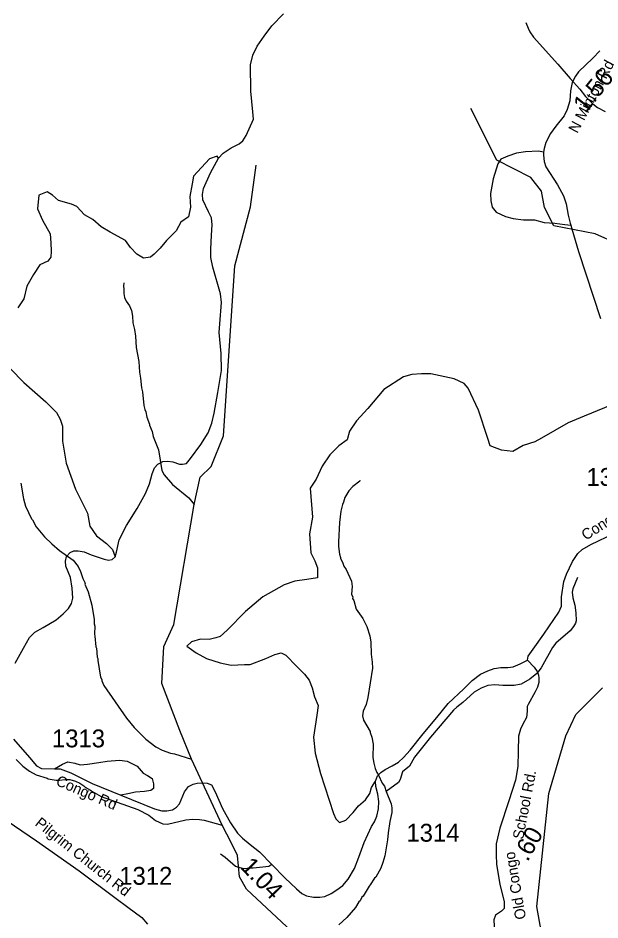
# Model space of a CAD drawing. Extents: x 1248089 to 1457196, y 820910 to 988753.
# Drawn here: x 1327290 to 1331365, y 882128 to 888444 of the extents above; entities that cross this region are included whole.
import ezdxf

# ---------------------------------------------------------------- set-up
doc = ezdxf.new("R2010")
doc.units = 0
for name, color, linetype in [('Exist Hydrographic Creek Single Shore', 7, 'Continuous'), ('Exist Hydrographic Misc Water Feature', 7, 'Continuous'), ('Exist Road Non-System Type 51', 7, 'Continuous'), ('Exist Road Secondary Type 41 Attributed', 7, 'Continuous'), ('Exist Road Secondary Type 51 Attributed', 7, 'Continuous'), ('Exist Road Secondary Type 51 Label', 7, 'Continuous'), ('Prop GRAU CAT1 Cell', 7, 'Continuous'), ('Prop Lane Lines', 7, 'Continuous')]:
    doc.layers.add(name, color=color, linetype=linetype)

msp = doc.modelspace()

# ---------------------------------------------------------------- linework, layer by layer
at = {"layer": 'Exist Hydrographic Creek Single Shore'}
msp.add_lwpolyline([(1335252.6, 886666.9), (1334784.6, 886627.1), (1334682.6, 886563.4), (1334588.6, 886463.5), (1334445.6, 886400.8), (1334028.6, 886386.1), (1333499.5, 886249), (1333132.6, 886223.6), (1332760.5, 886365.7), (1332193.6, 886738.2), (1332020.5, 886800.7), (1331644.5, 886791.8), (1331331.5, 886932.8), (1331040.5, 886987.9), (1330976.5, 887117.1), (1330954.5, 887232.5), (1330881.5, 887325.9), (1330642.5, 887448.9), (1330459.5, 887810.4)], dxfattribs=at)
at = {"layer": 'Exist Hydrographic Misc Water Feature'}
for points in [[(1330844.7, 888412), (1330862.2, 888371.8), (1330872.9, 888347.2), (1330899.9, 888308.5), (1331070.7, 888121.5), (1331155.9, 888019.1), (1331223.8, 887945.2), (1331264.4, 887894), (1331314.9, 887842.6), (1331346.3, 887817.7), (1331401.6, 887790.1)], [(1329241.3, 882015.7), (1328889.5, 882343.1), (1328841.6, 882429.4), (1328827.5, 882580.7), (1328783.7, 882667), (1328718.4, 882791.6), (1328505.7, 883255.4), (1328423.5, 883455.5), (1328297.5, 883783), (1328311.5, 884042.1), (1328381.5, 884198.3), (1328523.7, 885036.5), (1328564.4, 885228.7), (1328641.4, 885302.6), (1328729.5, 885517.5), (1328807.4, 886707.6), (1328917.4, 887122.4), (1328957.4, 887413.7)], [(1328030.3, 886590), (1328027.6, 886566), (1328031.1, 886545.9), (1328030.2, 886514), (1328035.4, 886485.8), (1328046.7, 886461.5), (1328069.8, 886428.8), (1328084.9, 886396.4), (1328091.8, 886356.3), (1328094.5, 886310.2), (1328105.1, 886263.9), (1328111.8, 886215.7), (1328117.7, 886137.6), (1328134.9, 886039.1), (1328140.7, 885963), (1328147.6, 885922.8), (1328153.7, 885854.6), (1328160.9, 885826.4), (1328170.3, 885730.2), (1328177.4, 885702), (1328184.9, 885685.7), (1328192, 885649.5), (1328210.5, 885601), (1328210.3, 885593.1), (1328229.1, 885548.6), (1328236.1, 885512.4), (1328273.5, 885419.3), (1328297.5, 885274.6), (1328312.6, 885244.3), (1328370.8, 885178.5), (1328486.2, 885085.2), (1328523.7, 885036.5)], [(1329686.1, 885206.5), (1329683.9, 885200.6), (1329634.9, 885164), (1329606, 885132.8), (1329578.7, 885085.6), (1329569.7, 885054), (1329561.3, 885038.2), (1329549.9, 884990.5), (1329539.7, 884910.8), (1329534, 884775), (1329535, 884743), (1329541.5, 884688.9), (1329548.9, 884666.6), (1329548.6, 884658.6), (1329561.9, 884634.2), (1329571.2, 884606), (1329586.5, 884581.6), (1329624.3, 884500.5), (1329629.2, 884464.3), (1329625.7, 884410.5), (1329633.1, 884388.3), (1329632.9, 884380.3), (1329640.5, 884366.1), (1329658.7, 884303.6), (1329704.9, 884238.3), (1329731.3, 884183.5), (1329753.5, 884116.9), (1329760.2, 884072.7), (1329761.9, 883988.7), (1329770.3, 883932.4), (1329771.2, 883892.5), (1329739.3, 883685.5), (1329728, 883637.8), (1329706.7, 883590.4), (1329701.8, 883558.5), (1329708.9, 883526.3), (1329754.7, 883449), (1329754.5, 883441), (1329767.6, 883408.7), (1329776.2, 883360.4), (1329773.6, 883266.5), (1329780.4, 883226.4), (1329791.4, 883188.1), (1329802.6, 883159.8), (1329814.2, 883143.4), (1329840.5, 883086.7), (1329855.9, 883064.2), (1329867.3, 883027.2)], [(1327310.6, 885187.3), (1327327.5, 885076.7), (1327342, 885026.4), (1327383.6, 884937.2), (1327391.4, 884929), (1327418, 884880.2), (1327476, 884810.6), (1327526.7, 884761.1), (1327581.4, 884715.5), (1327675.6, 884646.8), (1327710.3, 884603.9), (1327727.3, 884567.4), (1327743.9, 884518.9), (1327759, 884486.5), (1327758.8, 884478.5), (1327781.4, 884425.8), (1327806.8, 884333.1), (1327823.9, 884232.6), (1327823, 884200.7), (1327826.6, 884184.6), (1327825, 884130.6), (1327828.6, 884116.6), (1327834.5, 884040.4), (1327838.3, 884032.3), (1327844.5, 883968.1), (1327848.3, 883960), (1327847.8, 883944), (1327868.5, 883827.6), (1327876.1, 883811.2), (1327875.9, 883803.3), (1327891, 883770.9), (1328048.7, 883542.4), (1328102.8, 883476.8), (1328184.5, 883394.5), (1328255, 883340.5), (1328298.4, 883317.3), (1328357.8, 883295.5), (1328385.7, 883290.7), (1328505.7, 883255.4)], [(1331207.7, 884526.7), (1331175.4, 884447.6), (1331170.8, 884423.8), (1331173.6, 884383.8), (1331188.1, 884331.4), (1331194.7, 884279.2), (1331197.1, 884223.1), (1331192.6, 884207.2), (1331180, 884183.6), (1331155.1, 884152.4), (1331056.7, 884067.3), (1331031.8, 884036), (1330951.8, 883894.3), (1330922.7, 883855.1), (1330873.5, 883814.6), (1330812.4, 883780.4), (1330764.2, 883769.7), (1330684.1, 883770), (1330628.2, 883773.7), (1330580, 883769.1), (1330533.6, 883752.4), (1330484.8, 883723.9), (1330404.7, 883652.2), (1330361.7, 883619.4), (1330339.1, 883596.2), (1330177.7, 883408.8), (1330065.8, 883268.2), (1330030, 883205.2), (1329982.8, 883166.6), (1329965.3, 883111.1), (1329952.8, 883091.4), (1329867.3, 883027.2)], [(1331367.6, 880970.4), (1331272.6, 881211.9), (1331111.6, 881451.4), (1330965.6, 881986.2), (1330921.6, 882223.5), (1331006.6, 883012.9), (1331124.6, 883417.7), (1331194.5, 883567.3), (1331382.6, 883753.9)], [(1327276.1, 883250.8), (1327322.9, 883205.5), (1327369.8, 883170.2), (1327417.2, 883144.7), (1327494.5, 883120.5), (1327500.3, 883116.3), (1327556.1, 883106.8), (1327580.1, 883106.1), (1327620.3, 883112.9), (1327652.3, 883112), (1327692.1, 883100.8), (1327721.6, 883086), (1327751.1, 883067.1), (1327758.9, 883058.9), (1327798.3, 883037.8), (1327806.1, 883029.6), (1327873.1, 882993.6), (1328128.6, 882902.3), (1328205.5, 882862.1), (1328252.5, 882824.7), (1328303.8, 882801.3), (1328335.8, 882798.3), (1328464.8, 882830.6), (1328512.9, 882833.2), (1328560.9, 882831.8), (1328592.8, 882826.9), (1328718.4, 882791.6)], [(1329867.3, 883027.2), (1329902.5, 882940.9), (1329907.7, 882912.8), (1329906.8, 882880.8), (1329893, 882817.3), (1329880.8, 882737.6), (1329877.4, 882689.7), (1329858.2, 882578.4), (1329844.9, 882530.7), (1329829.8, 882491.2), (1329794.1, 882428.3), (1329785.8, 882420.5), (1329756.4, 882373.3), (1329748.2, 882365.6), (1329706.2, 882294.8), (1329698, 882287.1), (1329685.3, 882263.4), (1329677.1, 882255.7), (1329652, 882216.5), (1329592, 882146.2), (1329536.5, 882093.8)]]:
    msp.add_lwpolyline(points, dxfattribs=at)
at = {"layer": 'Exist Road Non-System Type 51'}
for points in [[(1328692.9, 887462.9), (1328684.1, 887477.5), (1328630, 887456.7), (1328517.6, 887335.9), (1328509.3, 887281.8), (1328492.6, 887194.3), (1328496.8, 887119.3), (1328484.3, 887052.7), (1328430.2, 887015.2), (1328396.9, 886952.7), (1328330.3, 886886.1), (1328284.5, 886831.9), (1328242.9, 886790.3), (1328217.9, 886769.4), (1328168, 886761.1), (1328122.2, 886790.3), (1328076.4, 886836.1), (1328043.1, 886886.1), (1327934.9, 886944.4), (1327872.4, 886981.9), (1327814.2, 887031.8), (1327755.9, 887065.2), (1327701.8, 887123.5), (1327664.3, 887140.1), (1327572.8, 887165.1), (1327531.1, 887202.6), (1327493.7, 887227.6), (1327435.4, 887202.6), (1327427.1, 887106.8), (1327460.4, 887027.7), (1327514.5, 886931.9), (1327518.7, 886869.4), (1327522.8, 886811.1), (1327518.7, 886769.4), (1327497.8, 886740.3), (1327443.7, 886715.3), (1327398, 886648.6), (1327352.2, 886565.3), (1327331.4, 886477.9), (1327289.7, 886415.4)], [(1330968.2, 887505), (1330933.8, 887511.4), (1330843.3, 887507.1), (1330780.8, 887498.5), (1330720.4, 887476.9), (1330670.9, 887455.4), (1330649.3, 887423), (1330617, 887317.4), (1330597.6, 887216), (1330599.8, 887164.3), (1330610.6, 887119), (1330638.6, 887084.5), (1330703.2, 887054.3), (1330757.1, 887039.2), (1330830.3, 887030.6), (1330905.7, 887030.6), (1330974.7, 887011.2), (1331047.9, 887006.9), (1331119.1, 886998.3), (1331160, 886994)], [(1327139.9, 886086.3), (1327331.4, 885890.6), (1327485.4, 885757.3), (1327560.3, 885681), (1327585.2, 885635.2), (1327601.9, 885585.2), (1327601.9, 885481.1), (1327626.8, 885327), (1327693.4, 885143.7), (1327776.7, 884977.1), (1327793.3, 884885.5), (1327839.1, 884818.8), (1327909.9, 884764.7), (1327951.5, 884723), (1327969.1, 884672.1)], [(1331487.5, 885750.8), (1331254.4, 885655), (1331142, 885609.2), (1330954.7, 885500.9), (1330908.9, 885475.9), (1330825.7, 885450.9), (1330754.9, 885409.2), (1330676, 885418.5), (1330596.9, 885447.7), (1330576.1, 885506), (1330513.6, 885697.6), (1330442.9, 885851.7), (1330413.7, 885885), (1330343, 885918.3), (1330180.7, 885951.6), (1330114.1, 885951.6), (1330047.5, 885947.5), (1329989.2, 885930.8), (1329851.9, 885843.4), (1329739.5, 885710.1), (1329660.4, 885622.6), (1329610.4, 885551.8), (1329593.8, 885489.3), (1329535.5, 885447.7), (1329473.1, 885385.2), (1329419, 885306), (1329377.4, 885214.4), (1329335.7, 885151.9), (1329352.4, 884947.8), (1329331.6, 884831.2), (1329339.9, 884697.9), (1329369, 884643.8), (1329385.7, 884593.8), (1329385.7, 884523)], [(1329385.7, 884523), (1329311.9, 884512.1), (1329228.6, 884499.6), (1329153.7, 884474.6), (1329003.9, 884391.3), (1328883.2, 884287.2), (1328754.2, 884158), (1328704.2, 884112.2), (1328675.1, 884103.9), (1328629.3, 884091.4), (1328566.9, 884095.6), (1328504.4, 884074.7), (1328471.1, 884045.6)], [(1328471.1, 884045.6), (1328537.7, 883999.8), (1328608.5, 883958.1), (1328704.2, 883929), (1328783.3, 883912.3), (1328874.9, 883916.5), (1328916.5, 883916.5), (1329024.7, 883958.1), (1329087.1, 883987.3), (1329132.9, 883999.8), (1329166.2, 883983.1), (1329241.1, 883904), (1329295.2, 883849.8), (1329328.5, 883808.2), (1329349.4, 883754), (1329366, 883691.5), (1329391, 883629.1), (1329382.6, 883562.4), (1329357.7, 883408.3), (1329370.2, 883295.8), (1329407.6, 883154.2), (1329498.8, 882873.1), (1329515.4, 882835.6), (1329540.4, 882810.7), (1329586.2, 882827.3), (1329636.1, 882881.5), (1329673.6, 882927.3), (1329723.5, 882968.9), (1329752.7, 883014.8), (1329765.2, 883056.4), (1329792.1, 883099.9)], [(1327544.6, 883187.1), (1327600.8, 883218.8), (1327638.3, 883235.5), (1327688.2, 883227.2), (1327725.7, 883214.7), (1327775.6, 883218.8), (1327854.7, 883231.3), (1327913, 883239.7), (1328000.4, 883248), (1328054.5, 883239.7), (1328125.3, 883206.4), (1328166.9, 883156.4), (1328196, 883139.7), (1328229.3, 883118.9), (1328237.6, 883081.4), (1328237.6, 883048.1), (1328221, 883035.6), (1328175.2, 883027.2), (1328112.8, 883023.1), (1328058.7, 883010.6), (1328008.7, 883002.3)], [(1329065.9, 882517.8), (1329045.1, 882502.4), (1329003.5, 882498.3), (1328936.9, 882489.9), (1328916.1, 882489.9), (1328870.3, 882485.8), (1328812, 882502.4), (1328741.3, 882564.9), (1328708, 882589.9)]]:
    msp.add_lwpolyline(points, dxfattribs=at)
at = {"layer": 'Exist Road Secondary Type 41 Attributed'}
msp.add_lwpolyline([(1330856.3, 883947.2), (1330903.5, 883897.5), (1330924.2, 883867.4), (1330933.5, 883843.5), (1330937.7, 883822.8), (1330936.6, 883790.6), (1330928.3, 883758.4), (1330910.7, 883726.3), (1330861, 883637.1), (1330855.9, 883622.1), (1330855.9, 883590.9), (1330849.7, 883545.3), (1330824.8, 883499.6), (1330807.2, 883465.4), (1330794.8, 883414.6), (1330792.7, 883310.8), (1330788.6, 883204), (1330773, 883107), (1330726.4, 882961.8), (1330664.3, 882771.6), (1330638.4, 882660.6), (1330637.4, 882584.8), (1330639.4, 882518.4), (1330663.3, 882376), (1330693.4, 882257.7), (1330694.8, 882208), (1330674.1, 882189), (1330632.6, 882162), (1330622.3, 882128.8), (1330628.5, 882000.1)], dxfattribs=at)
at = {"layer": 'Exist Road Secondary Type 51 Attributed'}
for points in [[(1327270.1, 883927), (1327327.5, 884030.6), (1327370.5, 884105.6), (1327408.7, 884143.8), (1327466.1, 884177.3), (1327556.5, 884230.5), (1327605.9, 884272), (1327642.6, 884310.2), (1327664.9, 884345.3), (1327672.8, 884382), (1327668, 884450.5), (1327656.9, 884527), (1327625, 884605.2), (1327621.9, 884640.2), (1327629.8, 884673.7), (1327655.3, 884700.8), (1327680.8, 884713.6), (1327711.1, 884713.6), (1327752.5, 884705.6), (1327801.9, 884684.9), (1327892.7, 884654.6), (1327922.9, 884648.2), (1327948.4, 884653), (1327969.1, 884672.1), (1327978.7, 884704), (1327999, 884789), (1328048.4, 884889.4), (1328124.8, 885009), (1328182.2, 885114.2), (1328210.8, 885181.2), (1328228.4, 885251.3), (1328245.9, 885294.4), (1328269.8, 885319.9), (1328304.8, 885337.4), (1328339.4, 885341.4), (1328374.5, 885336.7), (1328420.7, 885320.7), (1328441.4, 885320.7), (1328470, 885325.5), (1328498.7, 885359), (1328568.8, 885457.8), (1328621.4, 885539.1), (1328646.9, 885607.7), (1328662.8, 885677.8), (1328689.9, 885822.1), (1328713.8, 885976.8), (1328712.2, 886094.7), (1328697.8, 886242), (1328702.6, 886302.5), (1328713.8, 886452.4), (1328707.4, 886513), (1328654.8, 886699.5), (1328640.4, 886767), (1328638.8, 886824.4), (1328643.6, 886923.3), (1328650, 886995), (1328645.2, 887044.4), (1328622.9, 887085.9), (1328583.1, 887170.4), (1328581.3, 887207.8), (1328589.3, 887250.8), (1328638.7, 887360.8), (1328692.9, 887462.9), (1328726.3, 887496.3), (1328782.1, 887534.6), (1328839.1, 887562.7), (1328863, 887583.5), (1328886.9, 887621.7), (1328937.9, 887736.5), (1328934.7, 887787.5), (1328920.3, 887932.6), (1328917.2, 888116.7), (1328933.1, 888183.6), (1328965, 888247.4), (1329012.8, 888317.6), (1329066.9, 888389.3), (1329148.2, 888473.8)], [(1331364.7, 888214.7), (1331313.7, 888162.1), (1331213.3, 888068), (1331192.6, 888037.7), (1331170.3, 887993.1), (1331159.2, 887934.1), (1331152.8, 887863.9), (1331135.4, 887802.8), (1331113.1, 887758.2), (1331055.7, 887686.4), (1331019.1, 887635.4), (1330985.6, 887571.6), (1330972.9, 887530.2), (1330968.2, 887505), (1330968.1, 887482.4), (1330974.5, 887439.3), (1330985.6, 887401.1), (1331068.3, 887276.1), (1331109.7, 887198), (1331127.2, 887143.8), (1331143.1, 887062.5), (1331155.9, 887006.7), (1331160, 886994), (1331167, 886966.8), (1331214.8, 886809.7), (1331369, 886338.7)], [(1330856.3, 883947.2), (1330862.4, 883975.7), (1330897, 884024.8), (1330972.2, 884130.4), (1331077.7, 884283.7), (1331094.9, 884324.9), (1331096.3, 884390), (1331112.2, 884498.5), (1331129.6, 884550.6), (1331171.5, 884638.8), (1331209, 884695.2), (1331239.1, 884722.2), (1331301.3, 884758.4), (1331467.5, 884836.5)], [(1327258.5, 883395.3), (1327371.2, 883265.2), (1327418.9, 883207.3), (1327455, 883189.9), (1327544.6, 883187.1), (1327585.1, 883185.6), (1327660.2, 883159.6), (1327809.1, 883082.9), (1328008.7, 883002.3), (1328246.1, 882905.8), (1328296.7, 882891.4), (1328331.4, 882891.4), (1328371.9, 882900), (1328399.3, 882918.8), (1328419.6, 882942), (1328455.7, 883024.4), (1328483.2, 883063.5), (1328516.4, 883079.4), (1328543.9, 883086.6), (1328580, 883088.1), (1328614.7, 883085.2), (1328643.6, 883073.6), (1328671, 883025.9), (1328720.9, 882908.9), (1328777.3, 882809.1), (1328826.4, 882735.3), (1328861.1, 882700.6), (1328916, 882655.8), (1328979.6, 882605.1), (1329065.9, 882517.8), (1329158.4, 882422.4), (1329239.3, 882345.7), (1329276.9, 882313.9), (1329310.1, 882298), (1329359.3, 882287.9), (1329402.6, 882287.9), (1329438.7, 882293.6), (1329482.1, 882313.9), (1329522.6, 882338.5), (1329564.5, 882370.3), (1329602.1, 882415.1), (1329645.4, 882488.9), (1329677.2, 882568.4), (1329713.3, 882671.1), (1329764.6, 882783.2), (1329786.3, 882816.5), (1329802.2, 882855.5), (1329813.8, 882906.1), (1329816.7, 882956.8), (1329809.4, 883008.8), (1329796.4, 883062.3), (1329792.1, 883099.9), (1329806.6, 883137.5), (1329831.1, 883160.7), (1329860, 883182.4), (1329910.6, 883207), (1329955.1, 883233.6), (1329989.8, 883265.4), (1330036, 883317.5), (1330127.1, 883431.7), (1330222.5, 883546), (1330302, 883642.9), (1330411.4, 883747.8), (1330470.7, 883804.2), (1330528.5, 883849.1), (1330579.1, 883873.6), (1330623.9, 883889.5), (1330671.6, 883895.3), (1330719.3, 883896.8), (1330756.9, 883899.7), (1330806, 883922.8), (1330856.3, 883947.2)], [(1326546.3, 883196.1), (1326579.9, 883109.1), (1326618, 883009.9), (1326637.9, 882979.3), (1326671.4, 882954.9), (1326708, 882944.2), (1326846.8, 882936.6), (1326962.7, 882930.5), (1327048.1, 882915.2), (1327125.9, 882877.1), (1327214.4, 882823.6), (1327418.8, 882683.2), (1327718.5, 882471.5), (1327977.8, 882277.7), (1328059.8, 882217.1), (1328155.9, 882145.4), (1328197.1, 882099.6)]]:
    msp.add_lwpolyline(points, dxfattribs=at)

# ---------------------------------------------------------------- texts
at = {"layer": 'Exist Road Secondary Type 51 Label'}
for s, rotation, p in [('N Minton Rd', 61.99166, (1331205.5, 887631.6)), ('Congo Rd', 32.49819, (1331265.1, 884783.6)), ('Congo Rd', 336.64789, (1327549.1, 883075.5)), ('School Rd.', 79.05594, (1330826.1, 882688.7)), ('Pilgrim Church Rd', 321.53529, (1327403.1, 882794.9)), ('Old Congo', 99.71876, (1330847.8, 882138.4))]:
    msp.add_text(s, height=75, rotation=rotation, dxfattribs=at).set_placement(p)
at = {"layer": 'Prop GRAU CAT1 Cell'}
for s, rotation, p in [('1.56', 51.36265, (1331264.1, 887771.6)), ('.60', 60.85152, (1330858.2, 882531.1)), ('1.04', 314.09646, (1328840.6, 882494.9))]:
    msp.add_text(s, height=125, rotation=rotation, dxfattribs=at).set_placement(p)
at = {"layer": 'Prop Lane Lines'}
for s, p in [('1313', (1331269.6, 885167.6)), ('1313', (1327527.3, 883337)), ('1314', (1330009.3, 882676.5)), ('1312', (1327998.6, 882374.7))]:
    msp.add_text(s, height=125, dxfattribs=at).set_placement(p)

doc.saveas('drawing.dxf')
